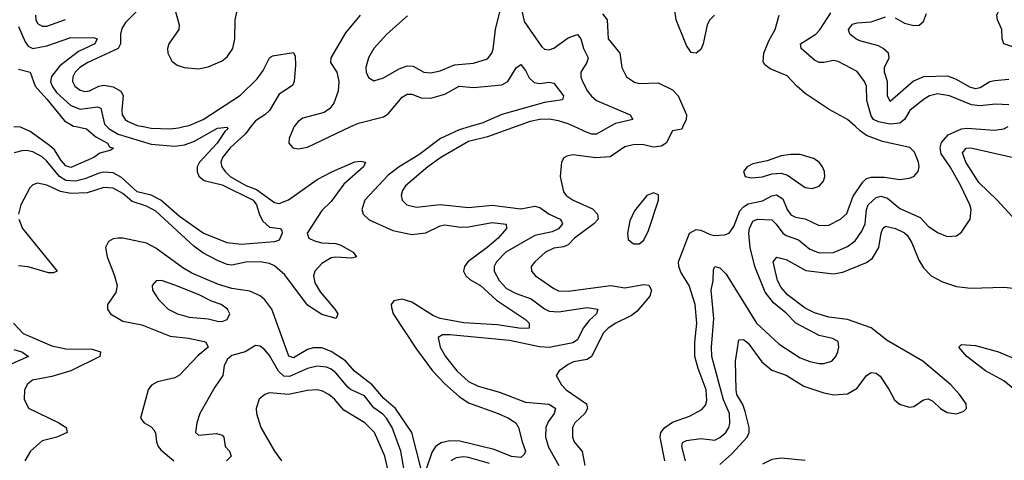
# Model space of a CAD drawing. Header units: inches. Extents: x 1843162 to 1959474, y 907081 to 1016326.
# Tile 372 of 656: x 1892115 to 1896271, y 948592 to 950451. Entities that reach past the tile are written whole.
import ezdxf

# ---------------------------------------------------------------- set-up
doc = ezdxf.new("R2010")
doc.units = ezdxf.units.IN
doc.header["$MEASUREMENT"] = 0
doc.layers.add('B8994', color=7, linetype='Continuous')
doc.layers.add('B8995', color=7, linetype='Continuous')

msp = doc.modelspace()

# ---------------------------------------------------------------- linework, layer by layer
at = {"layer": 'B8994', "color": 5}
for points, elevation in [([(1892352.8, 950000), (1892396.5, 949990), (1892436.8, 949956.8), (1892486, 949930), (1892494, 949914), (1892510.9, 949909.1), (1892499.9, 949900.1), (1892452.6, 949887.4), (1892427.3, 949870), (1892330, 949828.2), (1892310, 949835), (1892290, 949857.3), (1892262.2, 949902.2), (1892240.9, 949920.9), (1892159, 949979), (1892118.1, 949998.1), (1892090, 949998.5)], 540), ([(1892482.5, 950000), (1892492, 949990), (1892530, 949967.6), (1892670, 949925.9), (1892770, 949917), (1892810, 949923.8), (1892850, 949936.9), (1892950, 949993), (1892990, 949997.1), (1892994, 949990), (1892980.5, 949979.5), (1892947.8, 949930), (1892873.6, 949850), (1892863.6, 949830), (1892864, 949810), (1892871.4, 949791.4), (1892893, 949773), (1892970, 949754.2), (1893100.1, 949690), (1893114.6, 949670), (1893127.1, 949627.1), (1893140.7, 949600.7), (1893170, 949576.4), (1893214.8, 949570), (1893221.6, 949561.6), (1893222.6, 949550), (1893210, 949521.5), (1893190, 949513.2), (1893050, 949503.2), (1892990, 949509.8), (1892890, 949550.6), (1892790, 949621.1), (1892710.1, 949690.1), (1892670, 949710.5), (1892610, 949724.4), (1892545, 949785), (1892510, 949804.4), (1892470, 949807.4), (1892450, 949803.5), (1892390, 949779.7), (1892350.4, 949769.6), (1892310, 949773.3), (1892283.3, 949790), (1892230, 949854.9), (1892210, 949872.1), (1892170, 949893), (1892150, 949898.4), (1892130, 949899.9), (1892091.1, 949888.9)], 560), ([(1893091.1, 950000), (1893067.5, 949970), (1893003.5, 949910), (1892971.3, 949870), (1892963.9, 949850), (1892968, 949830), (1892981.6, 949810), (1893003.7, 949790), (1893070, 949752.2), (1893114, 949734), (1893190, 949679.6), (1893210, 949676), (1893250, 949690.9), (1893370, 949776.5), (1893435.4, 949810), (1893530, 949851.3), (1893554.9, 949854.9), (1893574.4, 949850), (1893565.6, 949830), (1893483.3, 949756.7), (1893430, 949683.9), (1893390, 949645.8), (1893328, 949550), (1893335.9, 949530), (1893358.7, 949518.7), (1893390.1, 949510.1), (1893450, 949506.9), (1893470, 949499.6), (1893522.3, 949470), (1893536.4, 949450), (1893515.5, 949444.5), (1893450, 949449.5), (1893430, 949446.6), (1893390, 949422.7), (1893361, 949390), (1893354.8, 949370), (1893360.2, 949340.2), (1893383.1, 949303.1), (1893445.8, 949230), (1893457.7, 949210), (1893450.2, 949189.8), (1893390, 949207.3), (1893330, 949246), (1893234.1, 949374.1), (1893190, 949411.9), (1893170, 949422.1), (1893130, 949429.9), (1893070, 949427.8), (1893010, 949415.4), (1892990, 949418.3), (1892950, 949434.6), (1892887.9, 949467.9), (1892850, 949495.3), (1892690, 949643.4), (1892650, 949664.7), (1892590, 949683.5), (1892550, 949717.9), (1892510, 949740.5), (1892470, 949743.6), (1892399.2, 949720.8), (1892330, 949718.2), (1892286.6, 949726.6), (1892230, 949752.6), (1892190, 949761.5), (1892170, 949754), (1892158, 949742), (1892119.3, 949670), (1892109.5, 949630.5)], 580), ([(1892636.7, 950000), (1892670, 949993.3), (1892750, 949990.8), (1892785.3, 949994.7), (1892808.3, 950000)], 580), ([(1893274, 950000), (1893270, 949994.5), (1893252.1, 949950), (1893250.3, 949930), (1893268.4, 949910), (1893290, 949906.3), (1893330, 949913.1), (1893513, 950000)], 620), ([(1894016.1, 950000), (1893970, 949986.3), (1893891.8, 949950), (1893799.5, 949880.5), (1893717.4, 949830), (1893670, 949794.5), (1893571.2, 949690), (1893559.2, 949650), (1893564.4, 949630), (1893590, 949606.8), (1893690, 949562.1), (1893770, 949544.7), (1893830, 949552.4), (1893890, 949581), (1893910, 949585.9), (1893975.2, 949575.2), (1894010, 949576.7), (1894110, 949595.5), (1894167.9, 949587.9), (1894169.3, 949570), (1894134.9, 949530), (1894088.6, 949490), (1894006.7, 949430), (1893992.9, 949410), (1893988.6, 949390), (1893997.5, 949370), (1894014.4, 949354.4), (1894059.8, 949330), (1894127.2, 949267.2), (1894250, 949185.8), (1894265.8, 949170), (1894265.5, 949150), (1894231.9, 949148.1), (1894130, 949163.9), (1893990, 949171.8), (1893890, 949190.4), (1893862.1, 949202.1), (1893770, 949259.9), (1893730, 949272.6), (1893694.9, 949265.1), (1893683.5, 949250), (1893683.9, 949236.1), (1893692.1, 949210), (1893790, 949060.4), (1893857.4, 948970), (1893910, 948914.9), (1893970, 948861.5), (1894010, 948834.4), (1894134, 948790), (1894178.5, 948770), (1894209.1, 948750), (1894221.2, 948730), (1894235.4, 948670), (1894250, 948630.6), (1894244.2, 948615.8), (1894230, 948604), (1894191.4, 948608.6), (1894117.5, 948637.5), (1893972.5, 948672.5), (1893930, 948674.6), (1893894.4, 948665.6), (1893869.8, 948650.2), (1893855.2, 948624.8), (1893830, 948549.8)], 620), ([(1894210.4, 950000), (1894090, 949956.2), (1894010, 949937.4), (1893892.8, 949870), (1893838.3, 949830), (1893743.2, 949750), (1893730.2, 949730), (1893725.6, 949710), (1893729.4, 949689.4), (1893748.5, 949670), (1893790, 949660.2), (1893890, 949670.8), (1894010, 949659.2), (1894110, 949668.8), (1894230, 949652.6), (1894290, 949664.5), (1894310, 949658.7), (1894350.1, 949630.1), (1894396.9, 949610), (1894401.7, 949601.7), (1894406.2, 949590), (1894390, 949568.6), (1894363.3, 949556.7), (1894290, 949541), (1894167.4, 949470), (1894127.8, 949430), (1894118.3, 949410), (1894117.8, 949390), (1894138.7, 949350), (1894170, 949317.4), (1894210, 949295.5), (1894273.4, 949273.4), (1894330, 949231.1), (1894350, 949221.5), (1894390, 949217.9), (1894510, 949236.8), (1894555.5, 949230), (1894549.3, 949210), (1894518.4, 949181.6), (1894493.3, 949150), (1894470, 949100.7), (1894450, 949087.8), (1894350, 949067.4), (1894309.3, 949070.7), (1894182.6, 949097.4), (1893930, 949122.1), (1893899.1, 949120.9), (1893880.8, 949110), (1893889.5, 949070), (1893911.9, 949030), (1893960.4, 948970), (1894010, 948924.7), (1894050, 948905.1), (1894139.7, 948879.7), (1894250, 948837.7), (1894348.7, 948828.7), (1894373.7, 948813.7), (1894376.4, 948810), (1894371.2, 948790), (1894346, 948754), (1894336.1, 948730), (1894335.2, 948690), (1894347.3, 948647.3), (1894390.7, 948570)], 640), ([(1894914.8, 950000), (1894910.2, 949989.8), (1894870, 949982), (1894843.2, 949930), (1894822.8, 949917.2), (1894790, 949913.2), (1894750, 949922.5), (1894710, 949925), (1894670, 949915), (1894607.4, 949872.6), (1894547.6, 949867.6), (1894450, 949880.4), (1894424.2, 949875.8), (1894411.9, 949868.1), (1894401.6, 949850), (1894396.5, 949790), (1894410, 949724.4), (1894422, 949710), (1894451.3, 949690), (1894533.2, 949653.2), (1894553.9, 949630), (1894557.2, 949610), (1894539.1, 949590), (1894457.2, 949530), (1894430, 949501.6), (1894410, 949493.3), (1894370, 949486.5), (1894333.8, 949470), (1894288.9, 949430), (1894273.4, 949410), (1894274.9, 949390), (1894292.9, 949370), (1894370, 949316.6), (1894390, 949307.5), (1894430, 949305.4), (1894610, 949329.7), (1894670, 949319.9), (1894750, 949334), (1894770.5, 949330.5), (1894781.3, 949310), (1894775, 949285), (1894720.2, 949219.8), (1894697.5, 949202.5), (1894631, 949170), (1894599.7, 949150), (1894578.8, 949130), (1894528.8, 949030), (1894510, 949016.7), (1894453, 949007), (1894430, 948996.8), (1894392.2, 948970), (1894379.3, 948950), (1894402, 948910), (1894421.6, 948890), (1894508, 948830), (1894511.3, 948810), (1894500.1, 948790), (1894457.7, 948750), (1894448.8, 948730), (1894448.1, 948690), (1894455.4, 948670), (1894489.6, 948629.6), (1894501.1, 948570)], 660), ([(1894606.4, 950000), (1894550, 949968.7), (1894530, 949968.8), (1894510, 949975.1), (1894455.3, 950000)], 640), ([(1894838, 948590), (1894817.9, 948690), (1894821.1, 948710), (1894838.1, 948730), (1894870, 948753), (1894941.9, 948778.1), (1894993.9, 948806.1), (1895010, 948824.6), (1895015.6, 948844.4), (1895013, 948890), (1894978.7, 948978.7), (1894965.6, 949030), (1894964.4, 949090), (1894973.8, 949170), (1894966.7, 949250), (1894941.5, 949330), (1894905.3, 949385.3), (1894897.3, 949410), (1894896.6, 949430), (1894943, 949550), (1894970, 949565.8), (1894990, 949563.4), (1895030, 949545.2), (1895050, 949541.1), (1895090, 949542.7), (1895109.3, 949550.7), (1895130, 949579.1), (1895155, 949645), (1895170, 949661.5), (1895190, 949673.6), (1895250, 949686.2), (1895290, 949708), (1895310, 949712.4), (1895335.8, 949695.8), (1895355.3, 949650), (1895370, 949627.3), (1895390, 949617.3), (1895430.4, 949610.4), (1895490, 949582.6), (1895530, 949584.1), (1895580.4, 949610), (1895607.1, 949632.9), (1895633, 949707), (1895673.8, 949766.2), (1895690, 949781.3), (1895710, 949786.8), (1895766.2, 949786.2), (1895830, 949776.6), (1895870, 949782.4), (1895889.8, 949790.2), (1895907.8, 949810), (1895912.1, 949830), (1895909.7, 949850), (1895892.3, 949892.3), (1895872.2, 949912.2), (1895757.4, 949937.4), (1895690, 949962.8), (1895662.3, 949982.3), (1895643.2, 950000)], 660), ([(1894925.3, 948590), (1894909.4, 948650), (1894912.3, 948667.7), (1894930, 948675.8), (1894990, 948683.4), (1895050, 948677.2), (1895070, 948687.8), (1895095.9, 948710), (1895108.3, 948730), (1895112.6, 948747.4), (1895111.9, 948790), (1895086.6, 948846.6), (1895036.1, 949030), (1895034.9, 949070), (1895045, 949190), (1895033.9, 949310), (1895041.7, 949350), (1895044.1, 949395.9), (1895049.8, 949410.2), (1895070, 949403.8), (1895097.8, 949377.8), (1895225.1, 949170), (1895321.6, 949081.6), (1895410, 949024.1), (1895450, 949008.7), (1895490, 949000.2), (1895510, 948999.8), (1895543.6, 949010), (1895559.8, 949030), (1895568.5, 949050), (1895573.1, 949070), (1895570, 949092.6), (1895546.3, 949106.3), (1895490, 949118.4), (1895390.6, 949170.6), (1895350, 949212.7), (1895297, 949257), (1895261.3, 949301.3), (1895217.9, 949410), (1895199.2, 949490), (1895193.4, 949550), (1895196.2, 949570), (1895210, 949600.8), (1895230, 949610.1), (1895290, 949606.4), (1895308.6, 949588.6), (1895335.9, 949550), (1895350, 949540.5), (1895402.3, 949522.3), (1895450, 949482.3), (1895490, 949467.2), (1895550, 949468.6), (1895610, 949494.7), (1895642.4, 949517.6), (1895670, 949558.8), (1895683.5, 949590), (1895689.3, 949650), (1895697, 949670), (1895730, 949701.6), (1895750, 949707), (1895777.6, 949697.6), (1895830, 949654.3), (1895916.7, 949616.7), (1895950, 949579.6), (1895990, 949553.4), (1896030, 949536), (1896070, 949539.5), (1896090, 949554), (1896127.3, 949610), (1896132, 949650), (1896126.5, 949670), (1896087.7, 949750), (1896042.7, 949830), (1896004.5, 949884.5), (1896000.1, 949910), (1896006.9, 949933.1), (1896035, 949965), (1896090, 949990.6), (1896114.1, 949994.1), (1896230, 949985.5), (1896270, 949990.2), (1896287.8, 950000)], 640), ([(1896350.8, 949570), (1896241.6, 949690), (1896164.1, 949764.1), (1896108.7, 949850), (1896094.8, 949890), (1896110, 949909.2), (1896130, 949910.1), (1896309.9, 949870.1)], 620), ([(1892110.9, 949610), (1892127.3, 949570), (1892273.2, 949390), (1892257.6, 949382.4), (1892236.8, 949383.2), (1892150, 949408.7), (1892110, 949412.6)], 580), ([(1895070, 948574.4), (1895120.8, 948619.2), (1895185.8, 948690), (1895194.9, 948710), (1895194.5, 948730), (1895177.7, 948797.7), (1895166.9, 948826.9), (1895142.5, 948870), (1895139.2, 948890), (1895136.1, 949010), (1895150, 949100.4), (1895170, 949101.1), (1895190, 949086), (1895248.1, 949008.1), (1895290, 948973), (1895350, 948950.7), (1895424.9, 948904.9), (1895510, 948876.6), (1895551.8, 948868.2), (1895610, 948872.6), (1895650, 948896.8), (1895689.6, 948950.4), (1895710, 948962.6), (1895730, 948959.8), (1895747.4, 948947.4), (1895785.8, 948890), (1895807.4, 948847.4), (1895829.1, 948829.1), (1895870, 948816.3), (1895890, 948819), (1895930, 948846.9), (1895950, 948851.6), (1895970, 948842), (1896002.6, 948810), (1896030, 948794.4), (1896070, 948787.6), (1896101, 948799), (1896111.8, 948810), (1896109.7, 948830), (1896082.8, 948870), (1896045.6, 948910), (1895928.1, 949010), (1895777, 949097), (1895710, 949150.3), (1895610, 949186.2), (1895530, 949196.5), (1895470, 949214.4), (1895430, 949234.1), (1895356.2, 949290), (1895330, 949320.9), (1895314.2, 949350), (1895295.7, 949430), (1895310.9, 949449.1), (1895350, 949439.1), (1895433.2, 949393.2), (1895550, 949379.2), (1895590, 949385.3), (1895690, 949426), (1895715.4, 949444.6), (1895742, 949490), (1895751.1, 949550), (1895759, 949570), (1895770, 949580.6), (1895812.4, 949570), (1895850, 949552.1), (1895861.7, 949541.7), (1895880.7, 949510), (1895910, 949436.9), (1895930, 949403.6), (1895962.8, 949370), (1896010, 949344.8), (1896070, 949325), (1896130, 949317.8), (1896270, 949322.9), (1896310, 949318.5)], 620), ([(1893810, 948555.1), (1893769.9, 948710), (1893701.3, 948810), (1893652.4, 948852.4), (1893602.8, 948910), (1893527.6, 948967.6), (1893490, 949011.1), (1893430, 949051.5), (1893390, 949066.4), (1893353.1, 949066.9), (1893330, 949059.4), (1893270, 949024.5), (1893251.5, 949031.5), (1893179, 949230), (1893150, 949269.2), (1893130, 949285.3), (1893086.1, 949306.1), (1893010, 949316.4), (1892954.3, 949334.3), (1892841.7, 949381.7), (1892803.8, 949403.8), (1892690, 949487.8), (1892650, 949507.8), (1892550.2, 949529.8), (1892530, 949529.8), (1892510, 949526.8), (1892490, 949514.8), (1892477.2, 949490), (1892484.1, 949450), (1892514.2, 949374.2), (1892525.9, 949330), (1892520, 949300), (1892485.4, 949250), (1892484.9, 949230), (1892498.5, 949210), (1892550, 949178.9), (1892630, 949164.3), (1892750, 949116.2), (1892827.5, 949107.5), (1892893.1, 949093.1), (1892900.9, 949090), (1892911, 949070), (1892866.7, 949033.3), (1892790, 948951), (1892770, 948939.9), (1892696.2, 948923.8), (1892671, 948909), (1892657.7, 948890), (1892625.3, 948770), (1892640.3, 948750), (1892670, 948733), (1892680.8, 948720.8), (1892687.8, 948707.8), (1892691.9, 948670), (1892698.9, 948650), (1892710, 948635.5), (1892765.4, 948590)], 620), ([(1892088.3, 949170), (1892130, 949126.9), (1892250, 949074.6), (1892310, 949062.4), (1892420.5, 949060.5), (1892455.2, 949050), (1892452.8, 949030), (1892330.3, 948969.7), (1892250, 948946.3), (1892169.2, 948930.8), (1892147.2, 948912.8), (1892135.5, 948890), (1892134.2, 948850), (1892151.4, 948811.4), (1892280.2, 948750), (1892311.1, 948730), (1892314.9, 948710), (1892272.2, 948690), (1892210, 948674.2), (1892160.7, 948630), (1892137.1, 948590)], 580), ([(1892090, 949059.4), (1892124.2, 949050), (1892151.5, 949030), (1892080.9, 948999.1)], 560), ([(1893744.6, 948510), (1893723.6, 948630), (1893687.6, 948730), (1893663.9, 948770), (1893647.2, 948787.2), (1893610, 948813), (1893570, 948864.6), (1893510.8, 948890.8), (1893500, 948900), (1893450, 948960.4), (1893430, 948976), (1893410, 948984.9), (1893370, 948989), (1893330, 948979.7), (1893254.4, 948945.6), (1893230, 948947.1), (1893207.8, 948967.8), (1893170, 949033.6), (1893150, 949058.2), (1893130, 949073.3), (1893110, 949076.4), (1893066, 949050), (1893010, 949034.8), (1892990, 949017), (1892977.9, 948990), (1892973, 948950), (1892938.9, 948901.1), (1892875.5, 948790), (1892863.2, 948750), (1892857.1, 948710), (1892870, 948698.4), (1892945.6, 948705.6), (1892970, 948698.5), (1892976, 948690), (1892981.6, 948650), (1893001.1, 948630), (1893007.2, 948610), (1892987.6, 948590)], 640), ([(1896315.5, 948890), (1896270, 948926.9), (1896191.3, 948970), (1896113.8, 949030), (1896079.5, 949070), (1896090, 949080.5), (1896150, 949076.4), (1896247.2, 949050), (1896333.2, 949013.2)], 580), ([(1893679.2, 948510), (1893656.7, 948610), (1893612.2, 948710), (1893571.5, 948750), (1893483.7, 948803.7), (1893443.4, 948850), (1893419.8, 948870), (1893390, 948885.5), (1893370, 948889.3), (1893330, 948887.2), (1893250, 948869.9), (1893170, 948876.2), (1893150.2, 948869.8), (1893125.3, 948850), (1893113.4, 948810), (1893114.9, 948790), (1893132.9, 948730), (1893190.2, 948630), (1893219.7, 948590)], 660), ([(1894098.7, 948578.7), (1894010, 948603.5), (1893990, 948606.8), (1893957.2, 948602.8), (1893934.8, 948590)], 640), ([(1895430, 948590.6), (1895330, 948600.7), (1895290, 948595.2), (1895250, 948576.3)], 620)]:
    msp.add_lwpolyline(points, dxfattribs=dict(at, elevation=elevation))
for points, elevation in [([(1895370, 949882.9), (1895330, 949877), (1895270, 949855.1), (1895210, 949842.7), (1895186, 949830), (1895171, 949810), (1895178, 949790), (1895204.4, 949784.4), (1895250, 949788.4), (1895290, 949801.3), (1895330, 949803.5), (1895355.7, 949795.7), (1895430, 949743.6), (1895460.6, 949739.4), (1895490, 949748.9), (1895507.6, 949770), (1895513.6, 949790), (1895511.8, 949810), (1895503.7, 949830), (1895489.6, 949849.6), (1895466, 949866), (1895410, 949882.4)], 680), ([(1894790, 949721.2), (1894762.8, 949710), (1894710, 949645.2), (1894690, 949602), (1894680.4, 949550), (1894683.8, 949523.8), (1894705.8, 949505.8), (1894730, 949505.5), (1894750, 949520.7), (1894770, 949561), (1894811.8, 949690), (1894811.8, 949711.8)], 680), ([(1892714, 949350), (1892690.4, 949349.6), (1892673.4, 949330), (1892674.9, 949310), (1892701.3, 949270), (1892742, 949230), (1892780.5, 949210), (1892830, 949196.5), (1892910, 949189.4), (1892950, 949178.8), (1892970, 949177.8), (1892990, 949186), (1893002, 949210), (1892992.7, 949230), (1892966, 949250), (1892924, 949264), (1892872.6, 949290), (1892770, 949331.3)], 640)]:
    msp.add_lwpolyline(points, close=True, dxfattribs=dict(at, elevation=elevation))
at = {"layer": 'B8995', "color": 5}
for points, elevation in [([(1892770.7, 950490), (1892788.1, 950430), (1892786.5, 950410), (1892744.6, 950350), (1892738.9, 950330), (1892739.5, 950310), (1892756.7, 950276.7), (1892779.6, 950259.6), (1892809.2, 950249.2), (1892870, 950243.2), (1892910, 950251.8), (1892970, 950277.6), (1892990, 950294.3), (1893014.1, 950330), (1893023.4, 950370), (1893023.9, 950450), (1893039.8, 950520.2)], 620), ([(1896410, 950301.1), (1896269.5, 950350), (1896262, 950370), (1896261.3, 950410), (1896243.1, 950450), (1896240.5, 950470), (1896250, 950492.7), (1896270, 950498), (1896290, 950494)], 580), ([(1892181.5, 950470), (1892182.3, 950450), (1892190, 950435.6), (1892210, 950423.7), (1892230, 950424.4), (1892308.7, 950451.3)], 580), ([(1892612.6, 950490), (1892561.3, 950438.7), (1892546.2, 950413.8), (1892540.7, 950390), (1892540.7, 950350), (1892529.8, 950330.2), (1892401.8, 950270), (1892368.4, 950250), (1892349.6, 950230), (1892339.3, 950210), (1892337.6, 950190), (1892348.2, 950170), (1892370, 950153.8), (1892390, 950148.8), (1892410, 950151.6), (1892449.3, 950170.7), (1892470, 950175.6), (1892510, 950167.4), (1892541.6, 950150), (1892551.7, 950131.7), (1892545.7, 950070), (1892547.8, 950050), (1892560.1, 950030), (1892570, 950022.8), (1892610, 950005.3), (1892636.7, 950000)], 580), ([(1893551.7, 950470), (1893490, 950395.6), (1893428.7, 950290), (1893427.5, 950270), (1893453.5, 950230), (1893462.3, 950190), (1893459.9, 950150), (1893441.1, 950098.9), (1893423.8, 950076.2), (1893400.5, 950059.5), (1893310, 950035.7), (1893290, 950021.8), (1893274, 950000)], 620), ([(1893752.1, 950467.9), (1893665.3, 950390), (1893610.3, 950330), (1893587.7, 950290), (1893576.5, 950250), (1893578, 950230), (1893586.6, 950206.6), (1893610, 950192.7), (1893650, 950206), (1893716.4, 950243.6), (1893750, 950256.4), (1893775.2, 950255.2), (1893820.5, 950230), (1893850, 950227), (1893890, 950235.4), (1893950, 950261.1), (1894030, 950267.8), (1894090, 950286.7), (1894107.3, 950310), (1894113, 950327), (1894123.9, 950410), (1894144, 950496)], 640), ([(1894234.3, 950490), (1894243.9, 950443.9), (1894317.7, 950337.7), (1894330, 950327), (1894350, 950323.7), (1894370, 950330.8), (1894430, 950374), (1894470, 950389.2), (1894484, 950370), (1894494.4, 950330), (1894515.3, 950290), (1894508.8, 950270), (1894484, 950230), (1894484.2, 950210), (1894490.6, 950190), (1894511.3, 950150), (1894528.1, 950128.1), (1894550.2, 950110), (1894692.4, 950050), (1894703, 950030), (1894630, 950013.1), (1894606.4, 950000)], 640), ([(1894575.8, 950475.8), (1894595.1, 950450), (1894598.9, 950370), (1894647.6, 950310), (1894657.4, 950250), (1894675.8, 950210), (1894710, 950186.9), (1894730, 950182.2), (1894810, 950184.9), (1894870, 950155.3), (1894894.7, 950130), (1894929.2, 950050), (1894928.1, 950030), (1894914.8, 950000)], 660), ([(1895047.3, 950470), (1895028.3, 950450), (1895016.9, 950430), (1895000.2, 950350), (1894990, 950325.6), (1894970, 950309.6), (1894950, 950313), (1894930, 950342.4), (1894886.7, 950450), (1894880.8, 950490)], 660), ([(1895643.2, 950000), (1895610, 950030.7), (1895532, 950072), (1895430, 950140.4), (1895395.8, 950170), (1895354.9, 950214.9), (1895283.2, 950243.2), (1895260.7, 950260.7), (1895253.9, 950273.9), (1895256.8, 950310), (1895277.5, 950362.5), (1895304, 950410), (1895320.7, 950470)], 660), ([(1896290, 950092.4), (1896234.4, 950094.4), (1896170, 950088), (1896132.6, 950092.6), (1896040.5, 950130), (1895990, 950138.2), (1895955.3, 950130), (1895930, 950113.8), (1895872.5, 950067.5), (1895850.1, 950030), (1895830, 950014.9), (1895790, 950010.2), (1895740.2, 950020.2), (1895719.4, 950030), (1895710, 950046.2), (1895690.7, 950110), (1895689.1, 950170), (1895680.6, 950190), (1895650, 950232.1), (1895570, 950274.7), (1895550, 950278.5), (1895510, 950270.4), (1895490, 950270.9), (1895470, 950280.4), (1895413.8, 950330), (1895410.9, 950350), (1895475.4, 950390), (1895492.1, 950407.9), (1895539.3, 950480.7)], 640), ([(1896290, 950198.7), (1896230, 950193.8), (1896210, 950188.7), (1896170, 950163.3), (1896150, 950159.9), (1896126.2, 950166.2), (1896070, 950199.2), (1896033.1, 950213.1), (1895930, 950210.5), (1895888.5, 950191.5), (1895790, 950106.4), (1895777.8, 950130), (1895777.8, 950190), (1895765.3, 950230), (1895765.6, 950250), (1895785.2, 950290), (1895782, 950310), (1895759.8, 950330), (1895740.5, 950340.5), (1895662, 950362), (1895644.4, 950370), (1895619.7, 950390), (1895614.2, 950410), (1895630, 950431.6), (1895650, 950438.5), (1895710, 950442.4), (1895770, 950462.7)], 620), ([(1895810, 950459.6), (1895850, 950436.2), (1895890, 950426.6), (1895911.6, 950428.4), (1895930, 950443.9), (1895943, 950477)], 620), ([(1892110, 950422.5), (1892137.6, 950357.6), (1892150, 950340.1), (1892170.1, 950330.1), (1892230, 950341.3), (1892330, 950375.5), (1892430, 950375), (1892442.4, 950370), (1892431.8, 950350), (1892362.7, 950317.3), (1892284, 950256), (1892248.5, 950211.5), (1892244.3, 950190), (1892251.3, 950170), (1892270, 950144.6), (1892330, 950088.9), (1892370, 950073.6), (1892442.8, 950082.8), (1892457.4, 950077.4), (1892473, 950010), (1892482.5, 950000)], 560), ([(1892808.3, 950000), (1892830, 950005), (1892890, 950030.1), (1893047.4, 950132.6), (1893117.8, 950202.2), (1893143, 950237), (1893170, 950290.3), (1893181.5, 950298.5), (1893270, 950312.4), (1893277.6, 950297.6), (1893278.6, 950258.6), (1893273.4, 950190), (1893267.1, 950172.9), (1893210, 950137.6), (1893170, 950068), (1893150, 950049.6), (1893110, 950024.1), (1893091.1, 950000)], 580), ([(1893513, 950000), (1893544.9, 950015.1), (1893650, 950041.3), (1893670, 950054.2), (1893730, 950124.7), (1893750, 950137.6), (1893770, 950136.3), (1893810, 950120.9), (1893850, 950120.7), (1893910, 950136.5), (1893970, 950170.1), (1894030, 950165.7), (1894150, 950175.7), (1894174.9, 950190), (1894210, 950247.4), (1894230, 950262.6), (1894250, 950236.5), (1894265.2, 950205.2), (1894286.7, 950186.7), (1894310, 950181.3), (1894350, 950188), (1894370, 950183.6), (1894410.1, 950130), (1894406.6, 950113.4), (1894330, 950102.1), (1894150, 950050.8), (1894070, 950016.1), (1894016.1, 950000)], 620), ([(1892110, 950242.3), (1892158.9, 950230), (1892179.7, 950170), (1892230, 950115.7), (1892304, 950024), (1892342.4, 950002.4), (1892352.8, 950000)], 540), ([(1894455.3, 950000), (1894430, 950011.5), (1894390, 950024.6), (1894350, 950031.4), (1894310, 950029.5), (1894270, 950021.7), (1894210.4, 950000)], 640)]:
    msp.add_lwpolyline(points, dxfattribs=dict(at, elevation=elevation))

doc.saveas('drawing.dxf')
